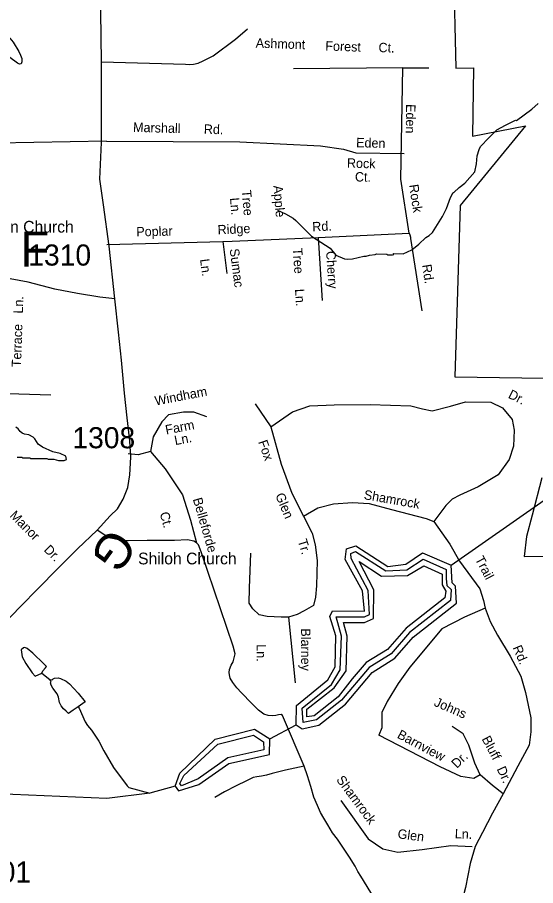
# Model space of a CAD drawing. Extents: x 1551653 to 1702041, y 811336 to 920032.
# Drawn here: x 1584838 to 1588463, y 858680 to 864750 of the extents above; entities that cross this region are included whole.
import ezdxf

# ---------------------------------------------------------------- set-up
doc = ezdxf.new("R2010")
doc.units = 0
for name, color, linetype in [('Old_Level_10', 7, 'Continuous'), ('Old_Level_22', 7, 'Continuous'), ('Old_Level_32', 7, 'Continuous'), ('Old_Level_35', 7, 'Continuous'), ('Old_Level_49', 7, 'Continuous'), ('Old_Level_59', 7, 'Continuous'), ('Old_Level_60', 7, 'Continuous'), ('Old_Level_61', 7, 'Continuous'), ('Old_Level_62', 7, 'Continuous'), ('Old_Level_8', 7, 'Continuous')]:
    doc.layers.add(name, color=color, linetype=linetype)

msp = doc.modelspace()

# ---------------------------------------------------------------- linework, layer by layer
at = {"layer": 'Old_Level_32'}
for points in [[(1585520.127, 862781.948), (1585480.764, 863151.475), (1585441.395, 863438.722), (1585414.958, 863618.062), (1585426.805, 863875.742), (1585426.805, 863963.941), (1585426.883, 864438.463), (1585421.009, 864788.322), (1585435.695, 864950.021), (1585435.695, 865149.94), (1585412.372, 865386.502), (1585400.072, 865730.182), (1585397.684, 865856.901), (1585374.243, 866082.327), (1585365.43, 866382.206), (1585338.994, 866726.185), (1585340.18, 866907.445)], [(1585520.127, 862781.948), (1585414.722, 862793.106), (1585257.602, 862819.809), (1585100.482, 862849.481), (1584914.452, 862898.195), (1584724.722, 862933.8)], [(1584698.921, 860465.876), (1584855.911, 860626.613), (1584987.639, 860762.065), (1585113.247, 860888.978), (1585257.606, 861035.267), (1585396.552, 861165.301), (1585486.665, 861264.005), (1585538.072, 861313.686), (1585578.593, 861380.873), (1585611.009, 861464.277), (1585624.902, 861551.156), (1585630.69, 861675.104), (1585623.744, 861788.626), (1585606.956, 861950.223), (1585587.275, 862121.665), (1585565.857, 862353.922), (1585544.439, 862550.269), (1585520.127, 862781.948)]]:
    msp.add_lwpolyline(points, dxfattribs=at)
at = {"layer": 'Old_Level_35'}
for p, q in [((1587533.652, 864396.904), (1586770.487, 864390.145)), ((1587520.651, 863619.74), (1587533.652, 864396.904)), ((1587533.652, 864396.904), (1587716.002, 864396.904)), ((1585460.33, 863883.771), (1584479.619, 863867.136)), ((1586958.526, 863852.072), (1587118.301, 863829.19)), ((1587118.301, 863829.19), (1587206.099, 863802.156)), ((1587206.099, 863802.156), (1587543.782, 863798.777)), ((1587577.924, 863240.774), (1587520.651, 863619.74)), ((1586941.128, 863210.075), (1587577.924, 863240.774)), ((1585464.895, 863162.364), (1586274.426, 863183.674)), ((1586274.426, 863183.674), (1586303.327, 862958.973)), ((1586941.128, 863210.075), (1586968.828, 862769.476)), ((1584385.491, 862132.249), (1585072.179, 862111.625)), ((1586501.037, 862047.833), (1586611.983, 861887.672)), ((1585896.163, 861970.437), (1585847.548, 861921.788)), ((1585999.47, 861988.68), (1585896.163, 861970.437)), ((1586072.392, 861988.68), (1585999.47, 861988.68)), ((1586163.545, 861958.275), (1586072.392, 861988.68)), ((1585847.548, 861921.788), (1585786.779, 861818.41)), ((1585786.779, 861818.41), (1585768.548, 861715.031)), ((1585768.548, 861715.031), (1585683.472, 861690.707)), ((1585768.548, 861715.031), (1585871.855, 861593.409)), ((1585683.472, 861690.707), (1585612.161, 861699.626)), ((1585871.855, 861593.409), (1585993.393, 861410.976)), ((1585993.393, 861410.976), (1586048.084, 861234.625)), ((1586048.084, 861234.625), (1586089.929, 861077.278)), ((1586733.415, 860557.24), (1586782.171, 860097.459)), ((1587099.502, 859274.9), (1587292.338, 859006.547)), ((1587292.338, 859006.547), (1587394.782, 858937.197)), ((1587394.782, 858937.197), (1587500.239, 858913.075)), ((1587500.239, 858913.075), (1587668.97, 858931.166)), ((1587668.97, 858931.166), (1587870.845, 858961.319)), ((1587870.845, 858961.319), (1588018.485, 858952.273))]:
    msp.add_line(p, q, dxfattribs=at)
for points in [[(1585426.87, 864439.231), (1586014.328, 864421.871), (1586042.327, 864421.47), (1586070.427, 864423.173), (1586102.429, 864430.673), (1586138.728, 864446.172), (1586207.228, 864481.172), (1586362.927, 864596.972), (1586446.837, 864670.875)], [(1585460.33, 863883.771), (1586394.626, 863880.274), (1586958.526, 863852.072)], [(1587577.924, 863240.774), (1587583.725, 863230.676), (1587587.626, 863212.575), (1587588.852, 863204.767), (1587668.226, 862699.276)], [(1586274.426, 863183.674), (1586340.529, 863184.573), (1586941.128, 863210.075)], [(1586611.983, 861887.672), (1586763.467, 861992.31), (1586882.948, 862035.019), (1587053.634, 862041.426), (1587305.396, 862043.562), (1587591.295, 862035.019), (1587672.371, 862013.665), (1587738.512, 861998.717), (1587868.66, 862032.884), (1587973.206, 862062.781), (1588150.293, 862060.645), (1588230.364, 862020.406), (1588298.639, 861939.258), (1588313.573, 861864.516), (1588307.173, 861751.336), (1588277.303, 861659.511), (1588200.494, 861550.602), (1588060.03, 861468.652), (1587932.015, 861408.859), (1587878.675, 861381.098), (1587836.004, 861338.389), (1587750.66, 861225.208)], [(1586611.983, 861887.672), (1586682.547, 861625.699), (1586757.222, 861422.83), (1586840.432, 861262.669)], [(1586840.432, 861262.669), (1586938.576, 861320.327), (1587049.522, 861348.088), (1587181.804, 861358.765), (1587299.151, 861350.223), (1587454.902, 861309.649), (1587698.13, 861245.585), (1587750.66, 861225.208)], [(1586840.432, 861262.669), (1586899.834, 861144.495), (1586921.17, 861061.211), (1586936.105, 860952.303), (1586929.704, 860775.058), (1586923.303, 860696.046), (1586908.369, 860638.387), (1586844.361, 860599.949), (1586795.289, 860574.323), (1586733.415, 860557.24)], [(1587750.66, 861225.208), (1587863.325, 861067.806), (1587929.467, 860948.22), (1588072.416, 860753.892), (1588098.019, 860672.744), (1588110.82, 860619.357)], [(1586843.726, 859515.781), (1586700.426, 859851.781), (1586692.726, 859867.982), (1586682.726, 859876.181), (1586664.928, 859874.38), (1586646.729, 859868.681), (1586622.726, 859866.982), (1586592.726, 859869.38), (1586562.726, 859877.88), (1586525.226, 859906.381), (1586475.827, 859955.282), (1586404.826, 860028.28), (1586373.327, 860062.782), (1586345.827, 860099.179), (1586326.227, 860129.379), (1586320.729, 860153.48), (1586318.829, 860169.579), (1586321.329, 860191.479), (1586333.727, 860221.479), (1586348.029, 860245.18), (1586354.426, 860273.08), (1586360.729, 860300.98), (1586347.628, 860353.28), (1586126.927, 861006.677), (1586117.229, 861032.878), (1586105.828, 861063.18), (1586089.929, 861077.278), (1586072.127, 861087.678), (1586028.229, 861096.179), (1585938.128, 861093.577), (1585746.028, 861092.278), (1585611.928, 861090.178), (1585581.928, 861090.578), (1585548.03, 861097.278), (1585492.03, 861109.978), (1585442.528, 861134.778), (1585396.552, 861165.301)], [(1586733.415, 860557.24), (1586682.209, 860557.24), (1586586.198, 860561.511), (1586528.592, 860572.188), (1586485.92, 860614.898), (1586458.183, 860653.336), (1586462.45, 860760.11), (1586470.985, 861003.553)], [(1588110.82, 860619.357), (1587966.03, 860556.103), (1587808.145, 860474.955), (1587581.985, 860205.886), (1587500.909, 860092.706), (1587424.663, 859968.05), (1587388.391, 859891.173), (1587388.391, 859782.264), (1587366.494, 859731.235)], [(1588110.82, 860619.357), (1588144.957, 860526.821), (1588196.164, 860430.725), (1588285.774, 860283.378), (1588360.449, 860144.572), (1588391.955, 860029.112), (1588428.723, 859852.012), (1588428.723, 859753.78), (1588418.166, 859662.645), (1588339.223, 859515.297), (1588236.993, 859321.224)], [(1588074.841, 859453.623), (1588038.571, 859536.907), (1587995.899, 859660.764), (1587955.361, 859741.912), (1587878.552, 859791.028)], [(1588074.841, 859453.623), (1588030.036, 859427.998), (1587940.426, 859442.946), (1587795.343, 859509.145), (1587366.494, 859731.235)], [(1586843.726, 859515.781), (1586713.326, 859487.583), (1586620.728, 859462.783), (1586580.627, 859451.382), (1586546.529, 859445.88), (1586512.428, 859440.381), (1586486.329, 859434.683), (1586440.026, 859411.48), (1586367.428, 859376.481), (1586286.729, 859335.683), (1586218.127, 859296.681)], [(1587387.426, 858505.383), (1587240.727, 858745.484), (1587219.228, 858777.883), (1587199.726, 858816.183), (1587160.625, 858878.781), (1587129.326, 858927.184), (1587076.328, 859004.181), (1587043.027, 859048.683), (1587009.927, 859105.182), (1586982.427, 859151.481), (1586959.028, 859191.783), (1586937.827, 859240.283), (1586912.525, 859298.58), (1586889.625, 859372.881), (1586866.728, 859447.281), (1586843.726, 859515.781)], [(1588236.993, 859321.224), (1588162.318, 859378.881), (1588074.841, 859453.623)], [(1588236.993, 859321.224), (1588160.274, 859186.05), (1588092, 859051.516), (1588040.793, 858953.284)], [(1588040.793, 858953.284), (1588004.523, 858833.698), (1587972.519, 858667.131), (1587961.852, 858622.286)]]:
    msp.add_lwpolyline(points, dxfattribs=at)
at = {"layer": 'Old_Level_49'}
for points in [[(1587888.514, 865087.86), (1587905.959, 864395.515)], [(1587905.959, 864395.515), (1588029.14, 864398.38), (1588020.647, 863918.47), (1588391.78, 863990.61), (1587935.73, 863433.918), (1587898.165, 862237.852), (1588679.901, 862224.983)], [(1588507.006, 861531.325), (1588437.866, 861269.376), (1588398.763, 861120.708), (1588382.692, 860980.443), (1589307.022, 860993.101)]]:
    msp.add_lwpolyline(points, dxfattribs=at)
at = {"layer": 'Old_Level_59'}
msp.add_line((1586603.516, 859705.876), (1586788.576, 859803.891), dxfattribs=at)
for points in [[(1587871.558, 860921.015), (1588739.544, 861527.149), (1589117.557, 861719.795), (1590240.525, 862113.905), (1590406.617, 862110.522), (1590514.577, 862052.492), (1590756.538, 862057.516), (1590922.528, 861995.078), (1591064.629, 862034.755), (1591454.536, 862502.889), (1591543.631, 862845.736)], [(1585940.583, 859374.615), (1585764.545, 859325.71), (1585463.529, 859289.057), (1584255.567, 859339.858), (1583599.503, 859533.684), (1583174.533, 859516.05), (1582931.546, 859435.618)]]:
    msp.add_lwpolyline(points, dxfattribs=at)
at = {"layer": 'Old_Level_60'}
for points in [[(1586788.576, 859803.891), (1586790.524, 859938.457), (1587009.519, 860117.826), (1587061.602, 860208.766), (1587064.576, 860425.301), (1587024.591, 860560.636), (1587041.507, 860599.698), (1587266.552, 860598.468), (1587252.506, 860739.954), (1587130.602, 860959.052), (1587139.522, 861034.409), (1587206.574, 861056.042), (1587429.568, 860910.352), (1587555.573, 860927.474), (1587672.555, 861007.137), (1587871.558, 860921.015)], [(1586788.576, 859803.891), (1586829.586, 859776.773), (1586946.568, 859800.662), (1587132.55, 859947.889), (1587319.558, 860170.627), (1587478.576, 860269.154), (1587606.528, 860417.612), (1587909.595, 860654.345), (1587903.546, 860772.66), (1587878.53, 860796.138), (1587871.558, 860921.015)], [(1585940.583, 859374.615), (1585974.519, 859465.812), (1586220.581, 859703.775), (1586496.581, 859773.698), (1586603.516, 859705.876)], [(1585940.583, 859374.615), (1585964.574, 859341.345), (1586107.598, 859387.635), (1586317.571, 859534.402), (1586602.593, 859597.558), (1586603.516, 859705.876)]]:
    msp.add_lwpolyline(points, dxfattribs=at)
at = {"layer": 'Old_Level_61'}
msp.add_line((1587838.111, 860889.302), (1587838.111, 860826.656), dxfattribs=at)
for points in [[(1587838.111, 860826.656), (1587842.763, 860777.622), (1587873.003, 860749.702), (1587868.585, 860673.107), (1587581.922, 860449.088), (1587452.329, 860299.912), (1587298.54, 860204.665), (1587104.561, 859976.75), (1586929.241, 859837.93), (1586837.788, 859819.27), (1586830.201, 859919.285), (1587034.843, 860086.863), (1587096.359, 860188.876), (1587104.561, 860424.789), (1587067.036, 860558.073), (1587266.347, 860558.483), (1587300.784, 860575.204), (1587292.286, 860743.952), (1587171.818, 860967.152), (1587170.524, 861000.98), (1587203.088, 861014.94), (1587414.763, 860879.995), (1587561.007, 860887.796), (1587676.861, 860961.718), (1587838.111, 860889.302)], [(1587180.533, 860126.233), (1587082.669, 859998.871), (1586913.362, 859867.156), (1586863.197, 859859.317), (1586863.197, 859914.198), (1587054.451, 860061.592), (1587137.958, 860182), (1587144.546, 860424.174), (1587120.247, 860519.318), (1587266.142, 860518.498), (1587327.863, 860547), (1587332.066, 860747.848), (1587229.848, 860945.314), (1587385.79, 860843.403), (1587566.338, 860848.221), (1587681.167, 860916.196), (1587810.198, 860856.728), (1587810.198, 860782.275), (1587835.785, 860738.069), (1587827.575, 860691.767), (1587557.316, 860480.666), (1587425.98, 860330.67), (1587277.42, 860238.602), (1587180.533, 860126.233)], [(1586002.446, 859450.384), (1586240.779, 859667.634), (1586489.712, 859730.688), (1586559.528, 859685.318), (1586562.916, 859629.699), (1586308.959, 859573.464), (1586103.323, 859426.288), (1585985.884, 859378.096), (1585975.345, 859393.156), (1586002.446, 859450.384)]]:
    msp.add_lwpolyline(points, dxfattribs=at)
at = {"layer": 'Old_Level_62'}
msp.add_line((1585008.826, 860165.398), (1585064.703, 860121.312), dxfattribs=at)
for points in [[(1584637.272, 864686.489), (1584667.209, 864706.789), (1584677.154, 864704.738), (1584740.618, 864653.988), (1584786.037, 864605.391), (1584807.67, 864577.094), (1584848.885, 864510.657), (1584860.573, 864486.46), (1584870.313, 864462.367), (1584870.006, 864438.376), (1584863.854, 864424.535), (1584853.807, 864422.587), (1584837.915, 864430.789), (1584786.345, 864469.441), (1584722.778, 864500.199), (1584714.781, 864500.302), (1584690.893, 864512.605), (1584675.001, 864516.808), (1584583.753, 864583.963), (1584567.964, 864602.11), (1584560.275, 864622.205), (1584580.472, 864641.993), (1584637.272, 864686.489)], [(1586657.342, 863402.35), (1586713.014, 863377.641), (1586766.635, 863346.986), (1586786.423, 863330.787), (1586895.1, 863219.444), (1587026.128, 863135.782), (1587065.909, 863086.57), (1587125.169, 863062.579), (1587149.16, 863060.323), (1587181.25, 863061.861), (1587261.426, 863080.931), (1587277.42, 863080.726), (1587301.513, 863088.415), (1587341.499, 863091.901), (1587349.598, 863095.797), (1587421.571, 863094.875), (1587429.466, 863090.773), (1587461.454, 863090.363), (1587471.502, 863092.209), (1587469.554, 863098.258), (1587537.528, 863097.438), (1587597.814, 863124.607), (1587646.308, 863163.977), (1587694.906, 863211.344), (1587718.999, 863225.083), (1587741.248, 863246.818), (1587810.555, 863357.854), (1587839.262, 863413.423), (1587868.175, 863491.035), (1587886.527, 863524.869), (1587890.525, 863524.766), (1587927.948, 863561.471), (1587967.318, 863591.818), (1588038.266, 863670.866), (1588048.928, 863726.64), (1588053.542, 863782.619), (1588068.101, 863826.398), (1588078.353, 863846.288), (1588135.05, 863907.496), (1588191.747, 863962.757), (1588252.442, 863996.899), (1588322.16, 864031.142), (1588328.107, 864029.707), (1588436.477, 864108.139), (1588481.793, 864147.099)], [(1584837.197, 861676.017), (1584869.186, 861675.607), (1584877.183, 861671.505), (1584925.165, 861670.89), (1584933.059, 861666.789), (1585045.018, 861665.354), (1585053.015, 861661.253), (1585093, 861660.843), (1585124.886, 861652.436), (1585164.871, 861651.923), (1585180.967, 861659.715), (1585177.174, 861681.758), (1585137.394, 861700.213), (1585085.618, 861712.823), (1585013.952, 861745.734), (1584984.22, 861766.137), (1584960.639, 861802.431), (1584948.848, 861814.529), (1584919.013, 861830.933), (1584887.128, 861835.342), (1584871.236, 861843.544), (1584857.293, 861855.642), (1584843.554, 861873.892), (1584827.663, 861884.042)], [(1585008.826, 860165.398), (1585015.388, 860180.367), (1585033.637, 860202.205), (1585040.814, 860211.535), (1585022.052, 860230.297), (1584946.9, 860305.243), (1584907.325, 860337.744), (1584889.383, 860343.896), (1584881.386, 860342.05), (1584863.547, 860328.312), (1584872.671, 860280.125), (1584896.047, 860231.937), (1584941.261, 860167.346), (1584962.997, 860143.047), (1585008.826, 860165.398)], [(1585064.703, 860121.312), (1585080.697, 860117.621), (1585088.694, 860125.515), (1585098.741, 860129.411), (1585122.835, 860133.102), (1585138.727, 860128.899), (1585178.507, 860108.393), (1585202.293, 860090.144), (1585263.501, 860025.347), (1585312.816, 859964.754), (1585262.783, 859930.665)], [(1585262.783, 859930.665), (1585228.129, 859905.854), (1585195.628, 859882.683), (1585180.045, 859898.472), (1585160.257, 859914.722), (1585144.468, 859936.919), (1585132.78, 859961.013), (1585125.193, 859997.102), (1585115.453, 860021.246), (1585085.926, 860059.591), (1585074.238, 860081.737), (1585070.444, 860097.731), (1585074.545, 860105.728), (1585064.703, 860121.312)], [(1585262.783, 859930.665), (1585270.267, 859919.335), (1585311.175, 859824.858), (1585328.81, 859798.611), (1585356.389, 859766.316), (1585407.55, 859689.677), (1585442.716, 859621.292), (1585511.306, 859506.463), (1585605.733, 859377.332), (1585617.626, 859365.182), (1585764.545, 859325.71)]]:
    msp.add_lwpolyline(points, dxfattribs=at)

# ---------------------------------------------------------------- texts
at = {"layer": 'Old_Level_10'}
for s, height, rotation, p in [('Ashmont', 65.6167, 357.9772222, (1586504.307, 864538.836)), ('Forest', 65.6167, 357.9772222, (1586991.153, 864518.656)), ('Ct.', 65.6167, 357.9772222, (1587363.119, 864507.671)), ('Eden', 65.6166, 269.2374556, (1587557.57, 864143.968)), ('Marshall', 65.6167, 358.4361833, (1585646.817, 863949.958)), ('Rd.', 65.6167, 358.4361833, (1586141.564, 863936.427)), ('Eden', 65.6167, 358.3030694, (1587206.671, 863842.78)), ('Rock', 65.6167, 358.3030694, (1587142.504, 863699.826)), ('Ct.', 65.6167, 358.3030694, (1587198.393, 863603.526)), ('Tree', 65.6167, 274.8955306, (1586407.106, 863540.839)), ('Apple', 65.6167, 274.8955306, (1586627.499, 863572.996)), ('Rock', 65.6167, 278.5941361, (1587577.454, 863578.149)), ('Ln.', 65.6167, 274.8955306, (1586325.071, 863487.107)), ('Ridge', 65.6167, 2.4313639, (1586239.775, 863232.659)), ('Rd.', 65.6167, 2.7599833, (1586902.196, 863253.536)), ('Poplar', 65.6167, 1.2671694, (1585670.639, 863218.553)), ('Sumac', 65.6167, 277.3291, (1586322.924, 863129.668)), ('Tree', 65.6167, 273.5973972, (1586764.782, 863135.937)), ('Cherry', 65.6167, 273.5973972, (1586997.305, 863114.591)), ('Ln.', 65.6167, 277.3291, (1586115.527, 863058.205)), ('Rd.', 65.6167, 278.9239194, (1587668.456, 863018.646)), ('Ln.', 65.6167, 273.5973972, (1586779.85, 862850.082)), ('Ln.', 65.6167, 88.0922361, (1584875.792, 862678.211)), ('Terrace', 65.6167, 88.0922361, (1584863.502, 862303.498)), ('Windham', 65.6167, 10.8930222, (1585805.683, 862035.849)), ('Dr.', 65.6167, 333.3887583, (1588266.074, 862092.501)), ('Farm', 65.6167, 10.8930222, (1585879.413, 861833.265)), ('Ln.', 65.6167, 10.8930222, (1585942.707, 861758.965)), ('Fox', 65.6167, 289.0016639, (1586521.868, 861782.403)), ('Glen', 65.6167, 292.8656333, (1586640.7, 861409.146)), ('Shamrock', 65.6167, 350.0038611, (1587257.815, 861382.538)), ('Belleforde', 65.6167, 286.1335167, (1586064.777, 861381.833)), ('Manor', 65.6167, 314.979675, (1584780.007, 861262.629)), ('Ct.', 65.6167, 286.1335167, (1585832.564, 861282.4)), ('Tr.', 65.6167, 286.9507778, (1586798.352, 861091.264)), ('Dr.', 65.6167, 314.979675, (1585018.903, 861023.098)), ('Trail', 65.6167, 297.7389694, (1588037.713, 860963.171)), ('Blarney', 65.6167, 270, (1586822.491, 860478.436)), ('Ln.', 65.6167, 270, (1586511.865, 860367.443)), ('Rd.', 65.6167, 292.9173639, (1588301.25, 860343.937)), ('Johns', 65.6167, 336.4846139, (1587747.312, 859938.842)), ('Barnview', 65.6167, 332.1519861, (1587489.307, 859715.129)), ('Bluff', 65.6167, 298.0558667, (1588084.146, 859705.353)), ('Dr.', 65.6167, 44.2446667, (1587911.922, 859495.381)), ('Dr.', 65.6167, 294.6932361, (1588189.524, 859495.344)), ('Shamrock', 65.6167, 306.5536111, (1587065.659, 859419.212)), ('Glen', 65.6167, 352.5634444, (1587494.668, 859011.268)), ('Ln.', 65.6167, 357.661025, (1587896.65, 859010.876))]:
    msp.add_text(s, height=height, rotation=rotation, dxfattribs=at).set_placement(p)
at = {"layer": 'Old_Level_22'}
for s, p in [('Mission Church', (1584476.372, 863245.171)), ('Shiloh Church', (1585682.445, 860925.718))]:
    msp.add_text(s, height=82.02083, dxfattribs=at).set_placement(p)
for s, rotation, p in [('F', 0.0000167, (1584860.231, 863006.336)), ('G', 233.7666694, (1585488.195, 861195.581))]:
    msp.add_text(s, height=246.062, rotation=rotation, dxfattribs=at).set_placement(p)
at = {"layer": 'Old_Level_8'}
for s, p in [('1310', (1584914.571, 863014.72)), ('1308', (1585222.814, 861737.444)), ('1001', (1584494.765, 858701.409))]:
    msp.add_text(s, height=147.6375, dxfattribs=at).set_placement(p)

doc.saveas('drawing.dxf')
